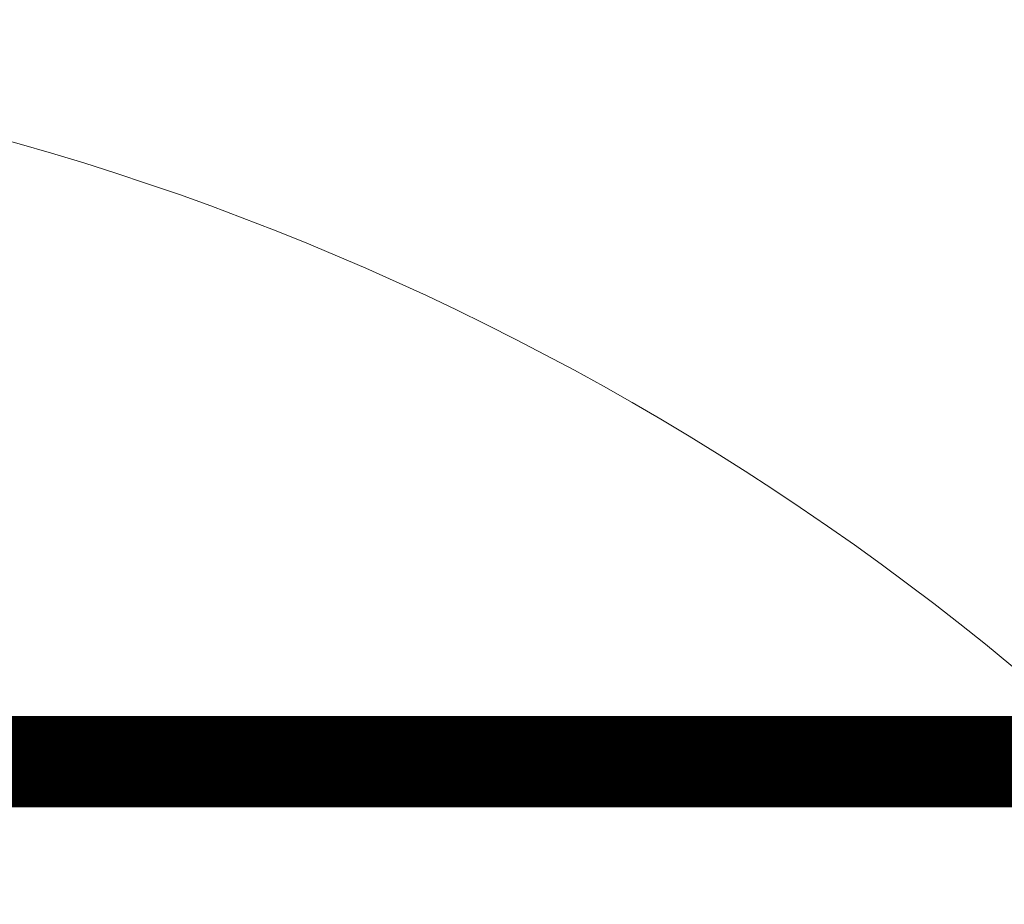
# Model space of a CAD drawing. Header units: millimetres. Extents: x -226731 to 126254, y -16359 to 60195.
# Tile 470 of 510: x -130603 to -130064, y 21046 to 21531. Entities that reach past the tile are written whole.
import ezdxf

# ---------------------------------------------------------------- set-up
doc = ezdxf.new("R2010")
doc.units = ezdxf.units.MM
doc.header["$LTSCALE"] = 0.1
doc.header["$MEASUREMENT"] = 0
for name, color, linetype, lineweight in [('0_CCE_ FF_SIDE WALL SPRINKLER', 6, 'Continuous', 0), ('FIRE CIRCULE', 7, 'Continuous', 5), ('SPRINKLER COVERAGE AREA', 1, 'Continuous', 9)]:
    doc.layers.add(name, color=color, linetype=linetype, lineweight=lineweight)
doc.layers.add('FIRE FIGHTING SERVICES', color=5, linetype='Continuous')
doc.layers.add('GUARD RAIL', color=80, linetype='Continuous')

# ---------------------------------------------------------------- blocks, each defined once
blk = doc.blocks.new('A$C2AD535C3')
at = {"layer": 'SPRINKLER COVERAGE AREA', "color": 1}
blk.add_circle((0, 0), 2500, dxfattribs=at)
blk = doc.blocks.new('G$C3584CA52')
at = {"layer": '0_CCE_ FF_SIDE WALL SPRINKLER', "color": 240, "xscale": -0.6, "yscale": 0.6, "zscale": 0.6}
blk.add_blockref('A$C2AD535C3', (8045.88, -1200.5), dxfattribs=at)

msp = doc.modelspace()

# ---------------------------------------------------------------- linework, layer by layer
at = {"layer": 'FIRE CIRCULE', "color": 3}
msp.add_circle((-132888.5, 19976.1), 3500, dxfattribs=at)
at = {"layer": 'GUARD RAIL', "color": 8, "linetype": 'Continuous', "const_width": 50}
msp.add_lwpolyline([(-140893.16, 21124.62), (-128409.94, 21124.63)], dxfattribs=at)

# ---------------------------------------------------------------- block references
at = {"layer": 'FIRE FIGHTING SERVICES'}
msp.add_blockref('G$C3584CA52', (-139060.33, 21220.5), dxfattribs=at)

doc.saveas('drawing.dxf')
